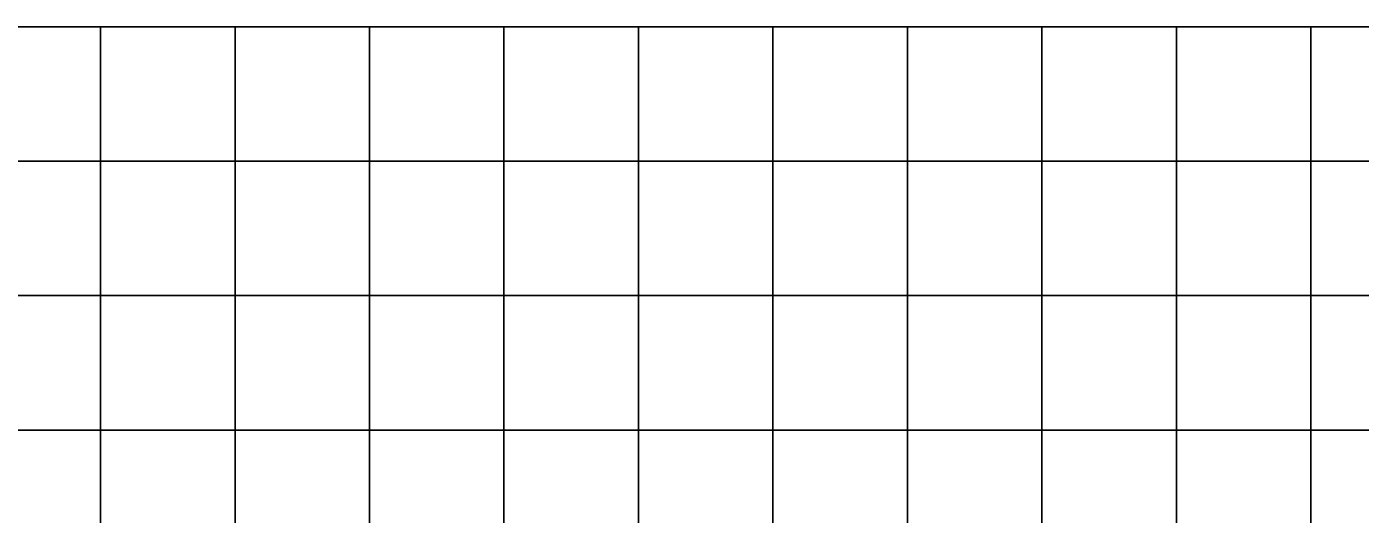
# Model space of a CAD drawing. Extents: x 1797809 to 2198143, y 249608 to 1237864.
# Drawn here: x 2194776.59 to 2194796.42, y 1237215.85 to 1237223.11 of the extents above; entities that cross this region are included whole.
import ezdxf

# ---------------------------------------------------------------- set-up
doc = ezdxf.new("R2010")
doc.units = 0
doc.layers.add('GSSHT', color=7, linetype='Continuous')

msp = doc.modelspace()

# ---------------------------------------------------------------- linework, layer by layer
at = {"layer": 'GSSHT'}
for p, q in [((2194697.688, 1237223.106), (2194827.688, 1237223.106)), ((2194777.688, 1237163.106), (2194777.688, 1237223.106)), ((2194779.688, 1237163.106), (2194779.688, 1237223.106)), ((2194781.688, 1237163.106), (2194781.688, 1237223.106)), ((2194783.688, 1237163.106), (2194783.688, 1237223.106)), ((2194785.688, 1237163.106), (2194785.688, 1237223.106)), ((2194787.688, 1237163.106), (2194787.688, 1237223.106)), ((2194789.688, 1237163.106), (2194789.688, 1237223.106)), ((2194791.688, 1237163.106), (2194791.688, 1237223.106)), ((2194793.688, 1237163.106), (2194793.688, 1237223.106)), ((2194795.688, 1237163.106), (2194795.688, 1237223.106)), ((2194697.688, 1237221.106), (2194827.688, 1237221.106)), ((2194697.688, 1237219.106), (2194827.688, 1237219.106)), ((2194697.688, 1237217.106), (2194827.688, 1237217.106))]:
    msp.add_line(p, q, dxfattribs=at)

doc.saveas('drawing.dxf')
